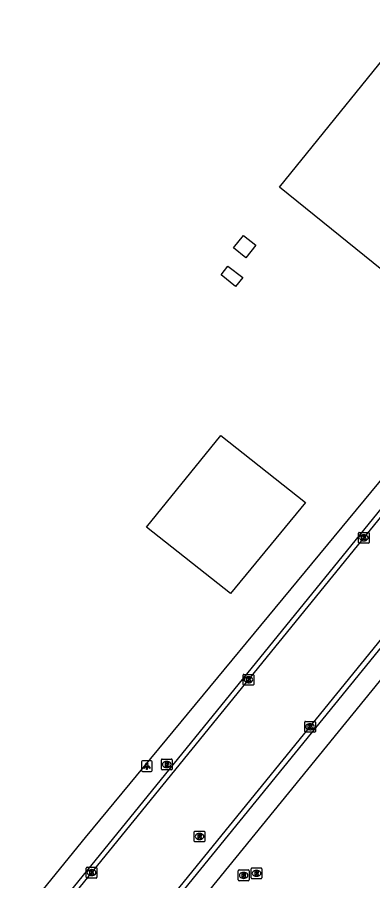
# Model space of a CAD drawing. Extents: x 157692 to 159670, y 381454 to 383289.
# Drawn here: x 158047.1 to 158080.2, y 382928.5 to 383008.8 of the extents above; entities that cross this region are included whole.
import ezdxf

# ---------------------------------------------------------------- set-up
doc = ezdxf.new("R2010")
doc.units = 0
for name, color, linetype in [('IMGEO_Brandkraan', 7, 'Continuous'), ('IMGEO_Kolk', 7, 'Continuous'), ('IMGEO_Lichtpunt', 7, 'Continuous'), ('IMGEO_Opslagtank', 7, 'Continuous'), ('IMGEO_Pand', 7, 'Continuous'), ('IMGEO_Parkeervlak_open', 7, 'Continuous'), ('IMGEO_Rijbaan_lokaal_open', 7, 'Continuous'), ('IMGEO_Rioolput', 7, 'Continuous'), ('IMGEO_Voetpad_open', 7, 'Continuous')]:
    doc.layers.add(name, color=color, linetype=linetype)

msp = doc.modelspace()

# ---------------------------------------------------------------- linework, layer by layer
at = {"layer": 'IMGEO_Brandkraan'}
for p, q in [((158060.58, 382939.837), (158061.432, 382939.837)), ((158060.505, 382938.911), (158060.505, 382939.763)), ((158061.016, 382939.057), (158060.991, 382939.057)), ((158060.993, 382939.617), (158061.018, 382939.617)), ((158061.506, 382939.763), (158061.506, 382938.911)), ((158061.432, 382938.837), (158060.58, 382938.837))]:
    msp.add_line(p, q, dxfattribs=at)
for points in [[(158060.58, 382939.837), (158061.432, 382939.837)], [(158060.505, 382938.911), (158060.505, 382939.763)], [(158060.853, 382939.537), (158060.853, 382939.137), (158061.066, 382939.137)], [(158061.084, 382939.537), (158060.853, 382939.537)], [(158061.032, 382939.456), (158060.978, 382939.456), (158060.978, 382939.38)], [(158060.978, 382939.38), (158061.031, 382939.38)], [(158061.04, 382939.304), (158060.978, 382939.304), (158060.978, 382939.223)], [(158060.978, 382939.223), (158061.04, 382939.223)], [(158061.506, 382939.763), (158061.506, 382938.911)], [(158061.432, 382938.837), (158060.58, 382938.837)]]:
    msp.add_lwpolyline(points, dxfattribs=at)
for centre, radius, start, end in [((158060.582, 382939.761), 0.0765, 91.55205, 178.44795), ((158060.582, 382939.761), 0.0765, 91.55205, 178.44795), ((158061.43, 382939.761), 0.0765, 1.55205, 88.44795), ((158061.43, 382939.761), 0.0765, 1.55205, 88.44795), ((158061.033, 382939.418), 0.0379, 267.82845, 90.93552), ((158061.041, 382939.263), 0.0404, 269.87594, 90.50774), ((158061.072, 382939.388), 0.251, 268.66757, 293.53466), ((158061.088, 382939.392), 0.145, 59.4692, 91.53667), ((158061.113, 382939.439), 0.0922, 285.51372, 58.15012), ((158061.118, 382939.247), 0.105, 301.31148, 78.98903), ((158060.582, 382938.913), 0.0765, 181.55205, 268.44795), ((158060.582, 382938.913), 0.0765, 181.55205, 268.44795), ((158061.43, 382938.913), 0.0765, 271.55205, 358.44795), ((158061.43, 382938.913), 0.0765, 271.55205, 358.44795)]:
    msp.add_arc(centre, radius, start, end, dxfattribs=at)
for centre, major_axis, ratio, start_param, end_param in [((158060.992, 382939.337), (-0.387, 0.002), 0.722429, 4.712389, 7.853982), ((158061.017, 382939.337), (-0.39, 0.002), 0.717154, 1.570796, 4.712389)]:
    msp.add_ellipse(centre, major_axis=major_axis, ratio=ratio, start_param=start_param, end_param=end_param, dxfattribs=at)
at = {"layer": 'IMGEO_Kolk'}
for p, q in [((158078.851, 382959.995), (158078.851, 382960.847)), ((158078.926, 382960.921), (158079.778, 382960.921)), ((158079.339, 382960.701), (158079.364, 382960.701)), ((158079.852, 382960.847), (158079.852, 382959.995)), ((158079.778, 382959.921), (158078.926, 382959.921)), ((158079.362, 382960.141), (158079.337, 382960.141)), ((158068.108, 382946.788), (158068.108, 382947.64)), ((158068.183, 382947.714), (158069.035, 382947.714)), ((158068.596, 382947.494), (158068.621, 382947.494)), ((158069.109, 382947.64), (158069.109, 382946.788)), ((158069.035, 382946.714), (158068.183, 382946.714)), ((158068.619, 382946.934), (158068.594, 382946.934)), ((158073.844, 382942.416), (158073.844, 382943.268)), ((158073.919, 382943.342), (158074.771, 382943.342)), ((158074.332, 382943.122), (158074.357, 382943.122)), ((158074.845, 382943.268), (158074.845, 382942.416)), ((158074.771, 382942.342), (158073.919, 382942.342)), ((158074.355, 382942.562), (158074.33, 382942.562)), ((158053.512, 382928.844), (158053.512, 382929.696)), ((158053.587, 382929.77), (158054.439, 382929.77)), ((158054, 382929.55), (158054.025, 382929.55)), ((158054.513, 382929.696), (158054.513, 382928.844)), ((158054.439, 382928.77), (158053.587, 382928.77)), ((158054.023, 382928.99), (158053.998, 382928.99))]:
    msp.add_line(p, q, dxfattribs=at)
for points in [[(158078.851, 382959.995), (158078.851, 382960.847)], [(158078.926, 382960.921), (158079.778, 382960.921)], [(158079.852, 382960.847), (158079.852, 382959.995)], [(158079.778, 382959.921), (158078.926, 382959.921)], [(158079.172, 382960.621), (158079.295, 382960.621), (158079.295, 382960.47), (158079.425, 382960.621), (158079.589, 382960.621), (158079.443, 382960.47), (158079.596, 382960.221), (158079.444, 382960.221), (158079.359, 382960.385), (158079.295, 382960.318), (158079.295, 382960.221), (158079.172, 382960.221), (158079.172, 382960.621)], [(158068.108, 382946.788), (158068.108, 382947.64)], [(158068.183, 382947.714), (158069.035, 382947.714)], [(158068.429, 382947.414), (158068.552, 382947.414), (158068.552, 382947.263), (158068.682, 382947.414), (158068.846, 382947.414), (158068.7, 382947.263), (158068.853, 382947.014), (158068.701, 382947.014), (158068.616, 382947.178), (158068.552, 382947.111), (158068.552, 382947.014), (158068.429, 382947.014), (158068.429, 382947.414)], [(158069.109, 382947.64), (158069.109, 382946.788)], [(158069.035, 382946.714), (158068.183, 382946.714)], [(158073.844, 382942.416), (158073.844, 382943.268)], [(158073.919, 382943.342), (158074.771, 382943.342)], [(158074.165, 382943.042), (158074.288, 382943.042), (158074.288, 382942.891), (158074.418, 382943.042), (158074.582, 382943.042), (158074.436, 382942.891), (158074.589, 382942.642), (158074.437, 382942.642), (158074.352, 382942.806), (158074.288, 382942.739), (158074.288, 382942.642), (158074.165, 382942.642), (158074.165, 382943.042)], [(158074.845, 382943.268), (158074.845, 382942.416)], [(158074.771, 382942.342), (158073.919, 382942.342)], [(158053.512, 382928.844), (158053.512, 382929.696)], [(158053.587, 382929.77), (158054.439, 382929.77)], [(158053.833, 382929.47), (158053.956, 382929.47), (158053.956, 382929.319), (158054.086, 382929.47), (158054.25, 382929.47), (158054.104, 382929.319), (158054.257, 382929.07), (158054.105, 382929.07), (158054.02, 382929.234), (158053.956, 382929.167), (158053.956, 382929.07), (158053.833, 382929.07), (158053.833, 382929.47)], [(158054.513, 382929.696), (158054.513, 382928.844)], [(158054.439, 382928.77), (158053.587, 382928.77)]]:
    msp.add_lwpolyline(points, dxfattribs=at)
for centre, start, end in [((158078.928, 382960.845), 91.55205, 178.44795), ((158078.928, 382960.845), 91.55205, 178.44795), ((158079.776, 382960.845), 1.55205, 88.44795), ((158079.776, 382960.845), 1.55205, 88.44795), ((158078.928, 382959.997), 181.55205, 268.44795), ((158078.928, 382959.997), 181.55205, 268.44795), ((158079.776, 382959.997), 271.55205, 358.44795), ((158079.776, 382959.997), 271.55205, 358.44795), ((158068.185, 382947.638), 91.55205, 178.44795), ((158068.185, 382947.638), 91.55205, 178.44795), ((158069.033, 382947.638), 1.55205, 88.44795), ((158069.033, 382947.638), 1.55205, 88.44795), ((158068.185, 382946.79), 181.55205, 268.44795), ((158068.185, 382946.79), 181.55205, 268.44795), ((158069.033, 382946.79), 271.55205, 358.44795), ((158069.033, 382946.79), 271.55205, 358.44795), ((158073.921, 382943.266), 91.55205, 178.44795), ((158073.921, 382943.266), 91.55205, 178.44795), ((158074.769, 382943.266), 1.55205, 88.44795), ((158074.769, 382943.266), 1.55205, 88.44795), ((158073.921, 382942.418), 181.55205, 268.44795), ((158073.921, 382942.418), 181.55205, 268.44795), ((158074.769, 382942.418), 271.55205, 358.44795), ((158074.769, 382942.418), 271.55205, 358.44795), ((158053.589, 382929.694), 91.55205, 178.44795), ((158053.589, 382929.694), 91.55205, 178.44795), ((158054.437, 382929.694), 1.55205, 88.44795), ((158054.437, 382929.694), 1.55205, 88.44795), ((158053.589, 382928.846), 181.55205, 268.44795), ((158053.589, 382928.846), 181.55205, 268.44795), ((158054.437, 382928.846), 271.55205, 358.44795), ((158054.437, 382928.846), 271.55205, 358.44795)]:
    msp.add_arc(centre, 0.0765, start, end, dxfattribs=at)
for centre, major_axis, ratio, start_param, end_param in [((158079.338, 382960.421), (-0.387, 0.002), 0.722429, 4.712389, 7.853982), ((158079.363, 382960.421), (-0.39, 0.002), 0.717154, 1.570796, 4.712389), ((158068.595, 382947.214), (-0.387, 0.002), 0.722429, 4.712389, 7.853982), ((158068.62, 382947.214), (-0.39, 0.002), 0.717154, 1.570796, 4.712389), ((158074.331, 382942.842), (-0.387, 0.002), 0.722429, 4.712389, 7.853982), ((158074.356, 382942.842), (-0.39, 0.002), 0.717154, 1.570796, 4.712389), ((158053.999, 382929.27), (-0.387, 0.002), 0.722429, 4.712389, 7.853982), ((158054.024, 382929.27), (-0.39, 0.002), 0.717154, 1.570796, 4.712389)]:
    msp.add_ellipse(centre, major_axis=major_axis, ratio=ratio, start_param=start_param, end_param=end_param, dxfattribs=at)
at = {"layer": 'IMGEO_Lichtpunt'}
for p, q in [((158058.647, 382939.574), (158058.647, 382938.767)), ((158058.647, 382939.574), (158058.647, 382938.767)), ((158059.549, 382939.669), (158058.741, 382939.669)), ((158059.549, 382939.669), (158058.741, 382939.669)), ((158059.643, 382938.767), (158059.643, 382939.574)), ((158059.643, 382938.767), (158059.643, 382939.574)), ((158058.741, 382938.673), (158059.549, 382938.673)), ((158058.741, 382938.673), (158059.549, 382938.673))]:
    msp.add_line(p, q, dxfattribs=at)
for points in [[(158059.021, 382939.238), (158059.06, 382939.21), (158058.872, 382938.948), (158058.834, 382938.975), (158059.021, 382939.238)], [(158059.123, 382939.19), (158059.17, 382939.19), (158059.17, 382938.868), (158059.123, 382938.868), (158059.123, 382939.19)], [(158059.233, 382939.21), (158059.271, 382939.237), (158059.458, 382938.975), (158059.419, 382938.947), (158059.233, 382939.21)]]:
    msp.add_lwpolyline(points, dxfattribs=at)
msp.add_circle((158059.146, 382939.372), 0.0994, dxfattribs=at)
for centre, start, end in [((158058.741, 382939.574), 90, 180), ((158058.741, 382939.574), 90, 180), ((158059.549, 382939.574), 0, 90), ((158059.549, 382939.574), 0, 90), ((158058.741, 382938.767), 180, 270), ((158058.741, 382938.767), 180, 270), ((158059.549, 382938.767), 270, 0), ((158059.549, 382938.767), 270, 360)]:
    msp.add_arc(centre, 0.0946, start, end, dxfattribs=at)
at = {"layer": 'IMGEO_Opslagtank'}
for points in [[(158068.359, 382986.468), (158067.205, 382987.401), (158068.146, 382988.536), (158069.291, 382987.65), (158068.359, 382986.468)], [(158067.389, 382983.809), (158066.06, 382984.899), (158066.706, 382985.702), (158068.073, 382984.649), (158067.389, 382983.809)]]:
    msp.add_lwpolyline(points, dxfattribs=at)
at = {"layer": 'IMGEO_Pand'}
for points in [[(158083.431, 382983.39), (158071.511, 382993.044), (158084.308, 383008.844), (158096.225, 382999.2), (158083.431, 382983.39)], [(158066.936, 382955.237), (158059.133, 382961.425), (158066.036, 382969.937), (158073.908, 382963.697), (158066.936, 382955.237)]]:
    msp.add_lwpolyline(points, dxfattribs=at)
at = {"layer": 'IMGEO_Parkeervlak_open'}
msp.add_lwpolyline([(158109.417, 382985.274), (158110.831, 382984.081), (158100.034, 382970.593), (158090.305, 382958.736), (158058.988, 382920.323), (158059.301, 382920.084), (158054.873, 382914.938), (158051.604, 382910.92), (158047.72, 382905.995)], dxfattribs=at)
at = {"layer": 'IMGEO_Rijbaan_lokaal_open'}
for points in [[(158012.822, 382878.656), (158012.486, 382878.929), (158084.188, 382967.077), (158103.222, 382990.5)], [(158103.566, 382990.21), (158084.537, 382966.793), (158013.245, 382879.214), (158012.822, 382878.656)], [(158018.983, 382874.832), (158047.265, 382909.573), (158089.137, 382961.017), (158109.073, 382985.564)], [(158109.417, 382985.274), (158089.486, 382960.733), (158047.614, 382909.289), (158019.378, 382874.511), (158018.983, 382874.832)]]:
    msp.add_lwpolyline(points, dxfattribs=at)
at = {"layer": 'IMGEO_Rioolput'}
for p, q in [((158063.555, 382932.21), (158063.555, 382933.062)), ((158063.63, 382933.136), (158064.482, 382933.136)), ((158064.043, 382932.916), (158064.068, 382932.916)), ((158064.556, 382933.062), (158064.556, 382932.21)), ((158064.482, 382932.136), (158063.63, 382932.136)), ((158064.066, 382932.356), (158064.041, 382932.356)), ((158067.663, 382928.594), (158067.663, 382929.446)), ((158067.738, 382929.52), (158068.59, 382929.52)), ((158068.664, 382929.446), (158068.664, 382928.594)), ((158068.859, 382928.784), (158068.859, 382929.636)), ((158068.934, 382929.71), (158069.786, 382929.71)), ((158069.347, 382929.49), (158069.372, 382929.49)), ((158069.86, 382929.636), (158069.86, 382928.784)), ((158068.174, 382928.74), (158068.149, 382928.74)), ((158068.151, 382929.3), (158068.176, 382929.3)), ((158069.786, 382928.71), (158068.934, 382928.71)), ((158069.37, 382928.93), (158069.345, 382928.93)), ((158068.59, 382928.52), (158067.738, 382928.52))]:
    msp.add_line(p, q, dxfattribs=at)
for points in [[(158063.555, 382932.21), (158063.555, 382933.062)], [(158063.63, 382933.136), (158064.482, 382933.136)], [(158064.144, 382932.834), (158063.892, 382932.836), (158063.892, 382932.436)], [(158063.892, 382932.436), (158064.016, 382932.436), (158064.016, 382932.598), (158064.027, 382932.598)], [(158064.07, 382932.755), (158064.016, 382932.755), (158064.016, 382932.674)], [(158064.016, 382932.674), (158064.068, 382932.674)], [(158064.556, 382933.062), (158064.556, 382932.21)], [(158064.482, 382932.136), (158063.63, 382932.136)], [(158064.074, 382932.569), (158064.145, 382932.436), (158064.285, 382932.436), (158064.22, 382932.562)], [(158067.663, 382928.594), (158067.663, 382929.446)], [(158067.738, 382929.52), (158068.59, 382929.52)], [(158068.664, 382929.446), (158068.664, 382928.594)], [(158068.859, 382928.784), (158068.859, 382929.636)], [(158068.934, 382929.71), (158069.786, 382929.71)], [(158069.448, 382929.408), (158069.196, 382929.41), (158069.196, 382929.01)], [(158069.86, 382929.636), (158069.86, 382928.784)], [(158068.252, 382929.218), (158068, 382929.22), (158068, 382928.82)], [(158068, 382928.82), (158068.124, 382928.82), (158068.124, 382928.982), (158068.135, 382928.982)], [(158068.178, 382929.139), (158068.124, 382929.139), (158068.124, 382929.058)], [(158068.124, 382929.058), (158068.176, 382929.058)], [(158068.182, 382928.953), (158068.253, 382928.82), (158068.393, 382928.82), (158068.328, 382928.946)], [(158069.786, 382928.71), (158068.934, 382928.71)], [(158069.196, 382929.01), (158069.32, 382929.01), (158069.32, 382929.172), (158069.331, 382929.172)], [(158069.374, 382929.329), (158069.32, 382929.329), (158069.32, 382929.248)], [(158069.32, 382929.248), (158069.372, 382929.248)], [(158069.378, 382929.143), (158069.449, 382929.01), (158069.589, 382929.01), (158069.524, 382929.136)], [(158068.59, 382928.52), (158067.738, 382928.52)]]:
    msp.add_lwpolyline(points, dxfattribs=at)
for centre, radius, start, end in [((158063.632, 382933.06), 0.0765, 91.55205, 178.44795), ((158063.632, 382933.06), 0.0765, 91.55205, 178.44795), ((158064.026, 382932.545), 0.0533, 26.02933, 88.69889), ((158064.052, 382932.863), 0.19, 274.7715, 282.96867), ((158064.076, 382932.659), 0.0964, 77.00612, 93.18647), ((158064.09, 382932.716), 0.0378, 276.66336, 79.67722), ((158064.143, 382932.724), 0.109, 350.36119, 89.41601), ((158064.141, 382932.724), 0.112, 277.58423, 350.98172), ((158064.125, 382932.509), 0.108, 29.51342, 73.79051), ((158064.48, 382933.06), 0.0765, 1.55205, 88.44795), ((158064.48, 382933.06), 0.0765, 1.55205, 88.44795), ((158063.632, 382932.212), 0.0765, 181.55205, 268.44795), ((158063.632, 382932.212), 0.0765, 181.55205, 268.44795), ((158064.48, 382932.212), 0.0765, 271.55205, 358.44795), ((158064.48, 382932.212), 0.0765, 271.55205, 358.44795), ((158067.74, 382929.444), 0.0765, 91.55205, 178.44795), ((158067.74, 382929.444), 0.0765, 91.55205, 178.44795), ((158068.588, 382929.444), 0.0765, 1.55205, 88.44795), ((158068.588, 382929.444), 0.0765, 1.55205, 88.44795), ((158068.936, 382929.634), 0.0765, 91.55205, 178.44795), ((158068.936, 382929.634), 0.0765, 91.55205, 178.44795), ((158069.447, 382929.298), 0.109, 350.36119, 89.41601), ((158069.784, 382929.634), 0.0765, 1.55205, 88.44795), ((158069.784, 382929.634), 0.0765, 1.55205, 88.44795), ((158067.74, 382928.596), 0.0765, 181.55205, 268.44795), ((158067.74, 382928.596), 0.0765, 181.55205, 268.44795), ((158068.134, 382928.929), 0.0533, 26.02933, 88.69889), ((158068.16, 382929.247), 0.19, 274.7715, 282.96867), ((158068.184, 382929.043), 0.0964, 77.00612, 93.18647), ((158068.198, 382929.1), 0.0378, 276.66336, 79.67722), ((158068.251, 382929.108), 0.109, 350.36119, 89.41601), ((158068.249, 382929.108), 0.112, 277.58423, 350.98172), ((158068.233, 382928.893), 0.108, 29.51342, 73.79051), ((158068.588, 382928.596), 0.0765, 271.55205, 358.44795), ((158068.588, 382928.596), 0.0765, 271.55205, 358.44795), ((158068.936, 382928.786), 0.0765, 181.55205, 268.44795), ((158068.936, 382928.786), 0.0765, 181.55205, 268.44795), ((158069.33, 382929.119), 0.0533, 26.02933, 88.69889), ((158069.356, 382929.437), 0.19, 274.7715, 282.96867), ((158069.38, 382929.233), 0.0964, 77.00612, 93.18647), ((158069.394, 382929.29), 0.0378, 276.66336, 79.67722), ((158069.445, 382929.298), 0.112, 277.58423, 350.98172), ((158069.429, 382929.083), 0.108, 29.51342, 73.79051), ((158069.784, 382928.786), 0.0765, 271.55205, 358.44795), ((158069.784, 382928.786), 0.0765, 271.55205, 358.44795)]:
    msp.add_arc(centre, radius, start, end, dxfattribs=at)
for centre, major_axis, ratio, start_param, end_param in [((158064.042, 382932.636), (-0.387, 0.002), 0.722429, 4.712389, 7.853982), ((158064.067, 382932.636), (-0.39, 0.002), 0.717154, 1.570796, 4.712389), ((158069.346, 382929.21), (-0.387, 0.002), 0.722429, 4.712389, 7.853982), ((158069.371, 382929.21), (-0.39, 0.002), 0.717154, 1.570796, 4.712389), ((158068.15, 382929.02), (-0.387, 0.002), 0.722429, 4.712389, 7.853982), ((158068.175, 382929.02), (-0.39, 0.002), 0.717154, 1.570796, 4.712389)]:
    msp.add_ellipse(centre, major_axis=major_axis, ratio=ratio, start_param=start_param, end_param=end_param, dxfattribs=at)
at = {"layer": 'IMGEO_Voetpad_open'}
msp.add_lwpolyline([(158004.491, 382879.88), (158007.752, 382878.995), (158010.915, 382880.252), (158053.43, 382932.532), (158082.08, 382967.156), (158101.891, 382991.623), (158103.222, 382990.5)], dxfattribs=at)

doc.saveas('drawing.dxf')
